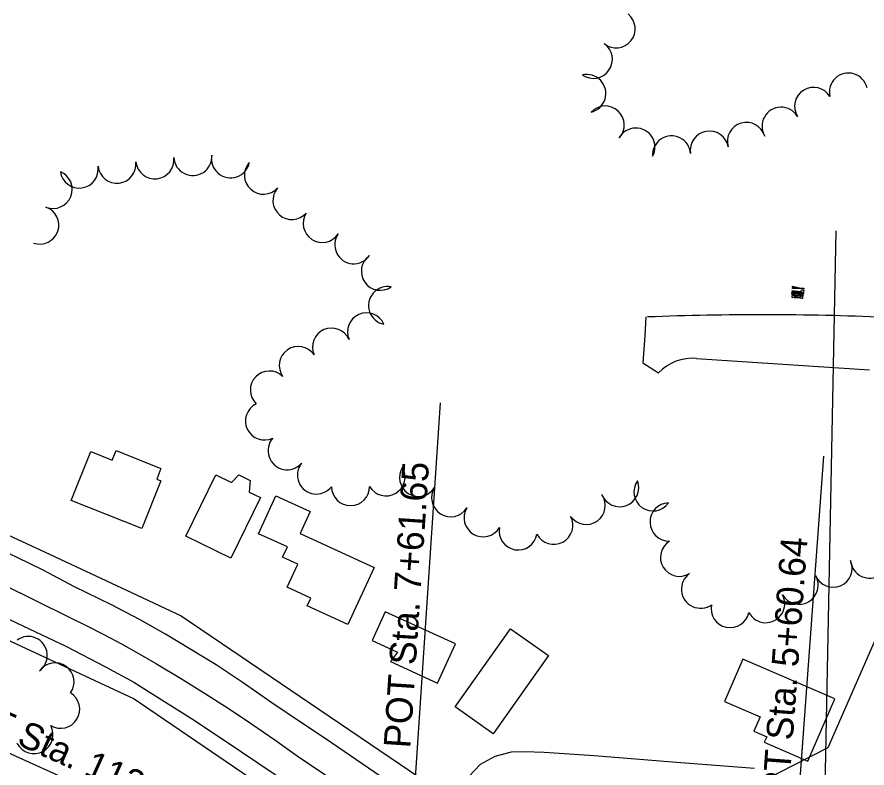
# Model space of a CAD drawing. Extents: x -25029 to 2274964, y -81170 to 687028.
# Drawn here: x -9748.4 to -9302.4, y -65839.7 to -65445.8 of the extents above; entities that cross this region are included whole.
import ezdxf

# ---------------------------------------------------------------- set-up
doc = ezdxf.new("R2010")
doc.units = 0
for name, color, linetype in [('81911BEA - RW_X_Fee_RW', 7, 'Continuous'), ('AP_X_Lights', 7, 'Continuous'), ('BD_X_Canopy', 7, 'Continuous'), ('BLDG', 7, 'Continuous'), ('GE_X_CL_100', 7, 'Continuous'), ('PM_P_Cells', 7, 'Continuous'), ('PV_X_EOP', 7, 'Continuous'), ('ROAD', 7, 'Continuous'), ('TREES', 7, 'Continuous')]:
    doc.layers.add(name, color=color, linetype=linetype)

msp = doc.modelspace()

# ---------------------------------------------------------------- linework, layer by layer
at = {"layer": '81911BEA - RW_X_Fee_RW'}
for p, q in [((-9273.64, -65716.41), (-9322.91, -65829.13)), ((-9686.96, -65803.51), (-9557.87, -65891.11)), ((-9322.91, -65829.13), (-9357.81, -65847.08))]:
    msp.add_line(p, q, dxfattribs=at)
for points in [[(-10003.69, -65600.77), (-9986.16, -65608.94), (-9985.57, -65609.22), (-9931.18, -65634.56), (-9894.92, -65651.45), (-9872.26, -65662.01), (-9781.61, -65704.25), (-9736.29, -65725.36), (-9690.97, -65746.48), (-9662.2, -65759.89)], [(-10003.92, -65655.82), (-9980.42, -65666.77), (-9686.96, -65803.51)], [(-9662.2, -65759.89), (-9646.44, -65770.58), (-9584.05, -65812.92), (-9536.89, -65844.92), (-9518.59, -65857.34)]]:
    msp.add_lwpolyline(points, dxfattribs=at)
at = {"layer": 'AP_X_Lights'}
for p, q in [((-9418.33, -65603.09), (-9418.99, -65613.07)), ((-9418.99, -65613.07), (-9419.93, -65627.27)), ((-9391.75, -65624.89), (-9301.03, -65630.9)), ((-9419.93, -65627.27), (-9411.78, -65632.4))]:
    msp.add_line(p, q, dxfattribs=at)
for centre, radius, start, end in [((-9357.98, -67129.79), 1527.8, 87.56005, 92.23095), ((-9393.82, -65649.86), 25.05, 85.2737, 135.8131)]:
    msp.add_arc(centre, radius, start, end, dxfattribs=at)
at = {"layer": 'BD_X_Canopy'}
for p, q in [((-9318.64, -65557.91), (-9327.75, -66019.23)), ((-9340.57, -65887.27), (-9336.07, -65826.51))]:
    msp.add_line(p, q, dxfattribs=at)
at = {"layer": 'BLDG'}
for points in [[(-9709.66, -65673.8), (-9698.43, -65678.27), (-9696.41, -65673.2), (-9672.83, -65682.59), (-9675.06, -65688.19), (-9672.87, -65689.07), (-9682.86, -65714.18), (-9719.87, -65699.45)], [(-9635.79, -65689.99), (-9632.02, -65685.93), (-9625.98, -65688.88), (-9626.59, -65695), (-9620.66, -65697.9), (-9636.18, -65729.64), (-9659.84, -65718.07), (-9644.12, -65685.91)], [(-9574.72, -65764.48), (-9596.06, -65754.69), (-9594.18, -65750.58), (-9606.61, -65744.87), (-9601.09, -65732.84), (-9608.99, -65729.21), (-9606.5, -65723.79), (-9621.59, -65716.87), (-9612.47, -65696.99), (-9594.6, -65705.18), (-9599.86, -65716.67), (-9560.97, -65734.51)], [(-9562.08, -65772.84), (-9548.65, -65779), (-9552.32, -65783.95), (-9527.71, -65795.23), (-9518.27, -65774.65), (-9555.15, -65757.74)], [(-9469.47, -65780.81), (-9498.51, -65821.87), (-9518.51, -65807.73), (-9489.47, -65766.66)], [(-9377.14, -65804.92), (-9358.46, -65812.98), (-9361.67, -65820.43), (-9354.98, -65823.32), (-9356.25, -65826.26), (-9333.35, -65836.14), (-9319.26, -65803.49), (-9367.54, -65782.67)]]:
    msp.add_lwpolyline(points, close=True, dxfattribs=at)
at = {"layer": 'GE_X_CL_100'}
for p, q in [((-9540.81, -65869), (-9526.18, -65648.13)), ((-9340.2, -65882.28), (-9324.96, -65676.16)), ((-9794.81, -65812.96), (-9568.93, -65914.57))]:
    msp.add_line(p, q, dxfattribs=at)
msp.add_lwpolyline([(-9807.69, -65717.7), (-9721.41, -65760.47), (-9712.13, -65765.01), (-9702.78, -65769.77), (-9693.51, -65774.7), (-9684.34, -65779.79), (-9675.25, -65785.02), (-9662.57, -65792.65), (-9650.04, -65800.45), (-9637.61, -65808.44), (-9625.31, -65816.62), (-9613.13, -65824.99), (-9601.3, -65833.38), (-9545.45, -65871.16)], dxfattribs=at)
at = {"layer": 'PM_P_Cells'}
for p, q in [((-9341.71, -65590.41), (-9341.68, -65590.03)), ((-9341.68, -65590.03), (-9335.7, -65590.59)), ((-9341.67, -65589.97), (-9341.67, -65589.97)), ((-9341.64, -65589.66), (-9341.61, -65589.29)), ((-9335.67, -65590.22), (-9341.64, -65589.66)), ((-9341.61, -65589.29), (-9336.88, -65589.73)), ((-9341.51, -65588.29), (-9341.48, -65587.92)), ((-9337.74, -65588.2), (-9341.51, -65588.29)), ((-9341.48, -65587.92), (-9339.46, -65587.85)), ((-9341.43, -65587.42), (-9341.4, -65587.05)), ((-9339.46, -65587.85), (-9341.43, -65587.42)), ((-9341.4, -65587.05), (-9337.7, -65587.83)), ((-9335.5, -65588.41), (-9337.74, -65588.2)), ((-9337.7, -65587.83), (-9335.46, -65588.04)), ((-9336.88, -65589.73), (-9336.79, -65588.86)), ((-9336.79, -65588.86), (-9335.55, -65588.97)), ((-9335.55, -65588.97), (-9335.67, -65590.22)), ((-9335.46, -65588.04), (-9335.5, -65588.41)), ((-9341.79, -65591.28), (-9341.76, -65590.9)), ((-9335.82, -65591.84), (-9341.79, -65591.28)), ((-9341.76, -65590.9), (-9338.91, -65590.67)), ((-9338.91, -65590.67), (-9341.71, -65590.41)), ((-9340.45, -65593.04), (-9341.32, -65592.95)), ((-9341.2, -65591.71), (-9336.48, -65592.15)), ((-9340.42, -65592.66), (-9340.45, -65593.04)), ((-9340.45, -65593.04), (-9340.42, -65592.66)), ((-9337.46, -65593.32), (-9340.45, -65593.04)), ((-9340.42, -65592.66), (-9337.43, -65592.94)), ((-9337.38, -65592.44), (-9340.37, -65592.16)), ((-9335.74, -65590.97), (-9338.58, -65591.2)), ((-9338.58, -65591.2), (-9335.78, -65591.46)), ((-9337.46, -65593.32), (-9337.43, -65592.94)), ((-9337.43, -65592.94), (-9337.46, -65593.32)), ((-9336.59, -65593.4), (-9337.46, -65593.32)), ((-9335.78, -65591.46), (-9335.82, -65591.84)), ((-9335.7, -65590.59), (-9335.74, -65590.97)), ((-9335.7, -65590.53), (-9335.7, -65590.53))]:
    msp.add_line(p, q, dxfattribs=at)
for centre, radius, start, end in [((-9341.26, -65592.33), 0.625, 84.6472, 264.6472), ((-9340.39, -65592.41), 0.25, 84.6472, 264.6472), ((-9337.4, -65592.69), 0.25, 264.6472, 84.6472), ((-9336.53, -65592.77), 0.625, 264.6472, 84.6472)]:
    msp.add_arc(centre, radius, start, end, dxfattribs=at)
at = {"layer": 'PV_X_EOP'}
for points in [[(-9557.24, -65844.43), (-9586.61, -65824.19), (-9598.54, -65816.39), (-9615.2, -65805.22), (-9630.23, -65794.78), (-9643.84, -65785.69), (-9657.07, -65777.51), (-9670.51, -65769.61), (-9683.82, -65761.98), (-9698.71, -65754.16), (-9718.12, -65744.7), (-9734.64, -65736.02), (-9748.36, -65729.41)], [(-9748.36, -65763.74), (-9722.73, -65775.77), (-9701.85, -65786.66), (-9687.1, -65794.74), (-9673.74, -65803.06), (-9655.44, -65814.63), (-9630.58, -65831.35), (-9595.84, -65854.71), (-9549.88, -65886.47), (-9504.29, -65916.9), (-9408.81, -65981.49), (-9279.48, -66069.33)], [(-9361.42, -65840.02), (-9400.05, -65836.99), (-9445.58, -65833.34), (-9471.69, -65831.55), (-9482.03, -65831.33), (-9489.08, -65831.4), (-9497.56, -65833.64), (-9505.42, -65837.97), (-9511.04, -65843.96)]]:
    msp.add_lwpolyline(points, dxfattribs=at)
at = {"layer": 'ROAD'}
for points in [[(-9748.36, -65729.41), (-9755.68, -65725.89)], [(-9753.72, -65761.22), (-9748.36, -65763.74)]]:
    msp.add_lwpolyline(points, dxfattribs=at)
at = {"layer": 'TREES'}
for centre, radius, start, end in [((-9434.02, -65451.98), 10, 231.1403, 51.1403), ((-9445.98, -65467.99), 10, 235.3034, 55.3034), ((-9449.38, -65485.94), 10, 283.2571, 103.2571), ((-9312.08, -65485.18), 10, 13.3599, 193.3599), ((-9330.35, -65492.71), 10, 31.4052, 211.4052), ((-9439.74, -65502.46), 10, 317.3037, 137.3037), ((-9347.45, -65503.08), 10, 31.0996, 211.0996), ((-9423.62, -65514.04), 10, 331.3341, 151.3341), ((-9365.61, -65511.03), 10, 16.1617, 196.1617), ((-9404.87, -65518.12), 10, 4.0612, 184.0612), ((-9385.06, -65515.61), 10, 10.3759, 190.3759), ((-9656.1, -65518.95), 10, 183.5145, 3.5145), ((-9636.29, -65520.19), 10, 169.3054, 349.3054), ((-9695.89, -65522.96), 10, 186.5135, 6.5135), ((-9676.02, -65520.7), 10, 186.5135, 6.5135), ((-9619.04, -65528.75), 10, 137.9246, 317.9246), ((-9729.39, -65536.22), 10, 247.8578, 67.8578), ((-9715.72, -65525.53), 10, 188.2313, 8.2313), ((-9604.09, -65542.03), 10, 138.818, 318.818), ((-9736.41, -65554.94), 10, 251.0301, 71.0301), ((-9588.2, -65554.09), 10, 146.8078, 326.8078), ((-9571.61, -65565.26), 10, 145.2717, 325.2717), ((-9557.68, -65579.17), 10, 124.8665, 304.8665), ((-9553.89, -65597.18), 10, 78.8718, 258.8718), ((-9564.99, -65610.99), 10, 23.5357, 203.5357), ((-9583.33, -65618.97), 10, 23.5357, 203.5357), ((-9600.74, -65628.63), 10, 34.4924, 214.4924), ((-9615.92, -65641.49), 10, 46.0409, 226.0409), ((-9618.51, -65657.69), 10, 115.8049, 295.8049), ((-9606.64, -65673.29), 10, 138.7496, 318.7496), ((-9591.23, -65686.03), 10, 142.0921, 322.0921), ((-9554.73, -65686.98), 10, 210.593, 30.593), ((-9537.68, -65687.25), 10, 147.5954, 327.5954), ((-9573.34, -65692.12), 10, 180.2873, 0.2873), ((-9520.79, -65697.97), 10, 147.5954, 327.5954), ((-9432.15, -65692.69), 10, 200.9963, 20.9963), ((-9414.67, -65694.9), 10, 144.5732, 324.5732), ((-9449.68, -65702.01), 10, 215.0241, 35.0241), ((-9406.22, -65710.69), 10, 91.7216, 271.7216), ((-9503.79, -65708.49), 10, 148.9165, 328.9165), ((-9466.7, -65712.44), 10, 207.9835, 27.9835), ((-9485.37, -65715.39), 10, 169.9799, 349.9799), ((-9400.73, -65729.24), 10, 121.2342, 301.2342), ((-9320.13, -65734.93), 10, 203.2649, 23.2649), ((-9300.98, -65730.19), 10, 184.5153, 4.5153), ((-9389.74, -65745.93), 10, 125.4748, 305.4748), ((-9337.98, -65743.88), 10, 209.9813, 29.9813), ((-9355.5, -65753.52), 10, 207.6525, 27.6525), ((-9374.15, -65756.12), 10, 168.2275, 348.2275), ((-9742.47, -65780.72), 10, 306.1134, 126.1134), ((-9728.43, -65794.59), 10, 324.5752, 144.5752), ((-9725.45, -65808.95), 10, 238.8556, 58.8556), ((-9739.44, -65822.23), 10, 208.1502, 28.1502), ((-9748.31, -65826.98), 0.063, 211.8333, 31.8331)]:
    msp.add_arc(centre, radius, start, end, dxfattribs=at)

# ---------------------------------------------------------------- texts
at = {"layer": 'GE_X_CL_100'}
for s, rotation, p in [('POT Sta. 7+61.65', 86.212, (-9542.04, -65829.62)), ('PT Sta. 5+60.64', 85.7711, (-9343.51, -65854.56)), ('POT Sta. 113+50.00', 335.7803, (-9788.89, -65809.25))]:
    msp.add_text(s, height=14, rotation=rotation, dxfattribs=at).set_placement(p)

doc.saveas('drawing.dxf')
